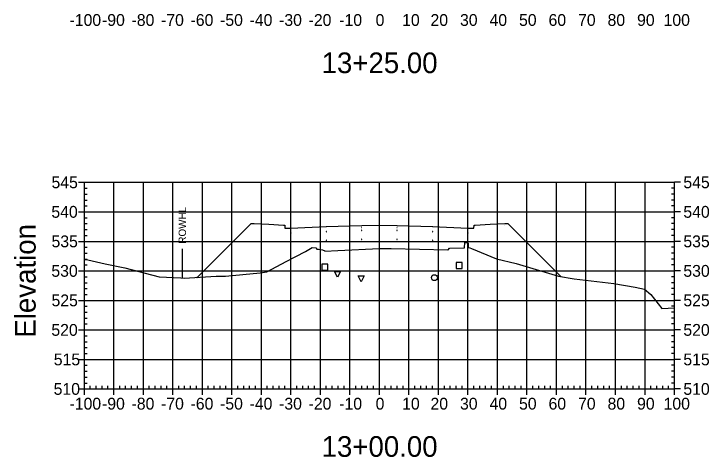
# Model space of a CAD drawing. Extents: x 708103 to 717568, y 374476 to 378707.
# Drawn here: x 708378.1 to 708613.7, y 377251.5 to 377401.7 of the extents above; entities that cross this region are included whole.
import ezdxf

# ---------------------------------------------------------------- set-up
doc = ezdxf.new("R2010")
doc.units = 0
for name, color, linetype in [('1', 7, 'Continuous'), ('10', 7, 'Continuous'), ('13', 7, 'Continuous'), ('14', 7, 'Continuous'), ('22', 7, 'Continuous'), ('4', 7, 'Continuous'), ('57', 7, 'Continuous'), ('60', 7, 'Continuous'), ('Existing', 7, 'Continuous'), ('XS_Right_of_Way', 7, 'Continuous')]:
    doc.layers.add(name, color=color, linetype=linetype)

msp = doc.modelspace()

# ---------------------------------------------------------------- linework, layer by layer
for points in [[(708471.93, 377327.43), (708472.03, 377327.43), (708472.03, 377327.53), (708471.93, 377327.53)], [(708483.93, 377327.91), (708484.03, 377327.91), (708484.03, 377328.01), (708483.93, 377328.01)], [(708495.93, 377329.27), (708496.03, 377329.27), (708496.03, 377329.37), (708495.93, 377329.37)], [(708495.93, 377328.27), (708496.03, 377328.27), (708496.03, 377328.37), (708495.93, 377328.37)], [(708501.93, 377329.39), (708502.03, 377329.39), (708502.03, 377329.49), (708501.93, 377329.49)], [(708501.93, 377328.39), (708502.03, 377328.39), (708502.03, 377328.49), (708501.93, 377328.49)], [(708507.93, 377329.27), (708508.03, 377329.27), (708508.03, 377329.37), (708507.93, 377329.37)], [(708507.93, 377328.27), (708508.03, 377328.27), (708508.03, 377328.37), (708507.93, 377328.37)], [(708519.93, 377327.91), (708520.03, 377327.91), (708520.03, 377328.01), (708519.93, 377328.01)], [(708531.93, 377327.43), (708532.03, 377327.43), (708532.03, 377327.53), (708531.93, 377327.53)], [(708483.93, 377324.91), (708484.03, 377324.91), (708484.03, 377325.01), (708483.93, 377325.01)], [(708495.93, 377325.27), (708496.03, 377325.27), (708496.03, 377325.37), (708495.93, 377325.37)], [(708501.93, 377325.39), (708502.03, 377325.39), (708502.03, 377325.49), (708501.93, 377325.49)], [(708507.93, 377325.27), (708508.03, 377325.27), (708508.03, 377325.37), (708507.93, 377325.37)], [(708519.93, 377324.91), (708520.03, 377324.91), (708520.03, 377325.01), (708519.93, 377325.01)], [(708471.93, 377324.43), (708472.03, 377324.43), (708472.03, 377324.53), (708471.93, 377324.53)], [(708531.93, 377324.43), (708532.03, 377324.43), (708532.03, 377324.53), (708531.93, 377324.53)]]:
    msp.add_lwpolyline(points, close=True)
at = {"layer": '1'}
for points in [[(708487.75, 377312.47), (708486.75, 377314.47), (708488.75, 377314.47)], [(708495.78, 377310.91), (708494.78, 377312.91), (708496.78, 377312.91)]]:
    msp.add_lwpolyline(points, close=True, dxfattribs=at)
at = {"layer": '10'}
msp.add_lwpolyline([(708482.52, 377314.86), (708484.52, 377314.86), (708484.52, 377316.86), (708482.52, 377316.86)], close=True, dxfattribs=at)
at = {"layer": '13'}
msp.add_circle((708520.61, 377312.34), 1, dxfattribs=at)
at = {"layer": '14'}
for points in [[(708501.98, 377330.11), (708501.98, 377330.16), (708501.98, 377330.11), (708501.93, 377330.11), (708501.98, 377330.11), (708501.98, 377330.06), (708501.98, 377330.11), (708502.03, 377330.11)], [(708471.98, 377329.15), (708471.98, 377329.2), (708471.98, 377329.15), (708471.93, 377329.15), (708471.98, 377329.15), (708471.98, 377329.1), (708471.98, 377329.15), (708472.03, 377329.15)], [(708483.98, 377329.63), (708483.98, 377329.68), (708483.98, 377329.63), (708483.93, 377329.63), (708483.98, 377329.63), (708483.98, 377329.58), (708483.98, 377329.63), (708484.03, 377329.63)], [(708519.98, 377329.63), (708519.98, 377329.68), (708519.98, 377329.63), (708519.93, 377329.63), (708519.98, 377329.63), (708519.98, 377329.58), (708519.98, 377329.63), (708520.03, 377329.63)], [(708531.98, 377329.15), (708531.98, 377329.2), (708531.98, 377329.15), (708531.93, 377329.15), (708531.98, 377329.15), (708531.98, 377329.1), (708531.98, 377329.15), (708532.03, 377329.15)], [(708440.2, 377312.43), (708440.2, 377312.48), (708440.2, 377312.43), (708440.15, 377312.43), (708440.2, 377312.43), (708440.2, 377312.38), (708440.2, 377312.43), (708440.25, 377312.43)], [(708563.47, 377312.72), (708563.47, 377312.77), (708563.47, 377312.72), (708563.42, 377312.72), (708563.47, 377312.72), (708563.47, 377312.67), (708563.47, 377312.72), (708563.52, 377312.72)]]:
    msp.add_lwpolyline(points, dxfattribs=at)
at = {"layer": '22'}
msp.add_lwpolyline([(708440.2, 377312.43), (708458.48, 377330.71), (708459.48, 377330.67), (708464.48, 377330.47), (708469.48, 377330.07), (708469.9, 377330.07), (708469.98, 377329.07), (708471.98, 377329.15), (708483.98, 377329.63), (708495.98, 377329.99), (708501.98, 377330.11), (708507.98, 377329.99), (708519.98, 377329.63), (708531.98, 377329.15), (708533.98, 377329.07), (708534.07, 377330.07), (708534.48, 377330.07), (708539.48, 377330.47), (708544.48, 377330.67), (708545.48, 377330.71), (708563.47, 377312.72)], dxfattribs=at)
at = {"layer": '4'}
msp.add_lwpolyline([(708528, 377315.44), (708530, 377315.44), (708530, 377317.44), (708528, 377317.44)], close=True, dxfattribs=at)
at = {"layer": '57'}
for p, q in [((708399.98, 377344.63), (708401.98, 377344.63)), ((708401.98, 377344.63), (708601.98, 377344.63)), ((708401.98, 377274.63), (708401.98, 377344.63)), ((708401.98, 377274.63), (708401.98, 377344.63)), ((708411.98, 377274.63), (708411.98, 377344.63)), ((708421.98, 377274.63), (708421.98, 377344.63)), ((708431.98, 377274.63), (708431.98, 377344.63)), ((708441.98, 377274.63), (708441.98, 377344.63)), ((708451.98, 377274.63), (708451.98, 377344.63)), ((708461.98, 377274.63), (708461.98, 377344.63)), ((708471.98, 377274.63), (708471.98, 377344.63)), ((708481.98, 377274.63), (708481.98, 377344.63)), ((708491.98, 377274.63), (708491.98, 377344.63)), ((708501.98, 377274.63), (708501.98, 377344.63)), ((708511.98, 377274.63), (708511.98, 377344.63)), ((708521.98, 377274.63), (708521.98, 377344.63)), ((708531.98, 377274.63), (708531.98, 377344.63)), ((708541.98, 377274.63), (708541.98, 377344.63)), ((708551.98, 377274.63), (708551.98, 377344.63)), ((708561.98, 377274.63), (708561.98, 377344.63)), ((708571.98, 377274.63), (708571.98, 377344.63)), ((708581.98, 377274.63), (708581.98, 377344.63)), ((708591.98, 377274.63), (708591.98, 377344.63)), ((708601.98, 377274.63), (708601.98, 377344.63)), ((708601.98, 377274.63), (708601.98, 377344.63)), ((708603.98, 377344.63), (708601.98, 377344.63)), ((708401.98, 377342.63), (708402.98, 377342.63)), ((708601.98, 377342.63), (708600.98, 377342.63)), ((708401.98, 377340.63), (708402.98, 377340.63)), ((708601.98, 377340.63), (708600.98, 377340.63)), ((708401.98, 377338.63), (708402.98, 377338.63)), ((708601.98, 377338.63), (708600.98, 377338.63)), ((708399.98, 377334.63), (708401.98, 377334.63)), ((708401.98, 377336.63), (708402.98, 377336.63)), ((708401.98, 377334.63), (708601.98, 377334.63)), ((708601.98, 377336.63), (708600.98, 377336.63)), ((708603.98, 377334.63), (708601.98, 377334.63)), ((708401.98, 377332.63), (708402.98, 377332.63)), ((708601.98, 377332.63), (708600.98, 377332.63)), ((708401.98, 377330.63), (708402.98, 377330.63)), ((708601.98, 377330.63), (708600.98, 377330.63)), ((708401.98, 377328.63), (708402.98, 377328.63)), ((708601.98, 377328.63), (708600.98, 377328.63)), ((708401.98, 377326.63), (708402.98, 377326.63)), ((708601.98, 377326.63), (708600.98, 377326.63)), ((708399.98, 377324.63), (708401.98, 377324.63)), ((708401.98, 377324.63), (708601.98, 377324.63)), ((708603.98, 377324.63), (708601.98, 377324.63)), ((708401.98, 377322.63), (708402.98, 377322.63)), ((708401.98, 377320.63), (708402.98, 377320.63)), ((708601.98, 377322.63), (708600.98, 377322.63)), ((708601.98, 377320.63), (708600.98, 377320.63)), ((708401.98, 377318.63), (708402.98, 377318.63)), ((708601.98, 377318.63), (708600.98, 377318.63)), ((708401.98, 377316.63), (708402.98, 377316.63)), ((708601.98, 377316.63), (708600.98, 377316.63)), ((708399.98, 377314.63), (708401.98, 377314.63)), ((708401.98, 377314.63), (708601.98, 377314.63)), ((708603.98, 377314.63), (708601.98, 377314.63)), ((708401.98, 377312.63), (708402.98, 377312.63)), ((708601.98, 377312.63), (708600.98, 377312.63)), ((708401.98, 377310.63), (708402.98, 377310.63)), ((708401.98, 377308.63), (708402.98, 377308.63)), ((708601.98, 377310.63), (708600.98, 377310.63)), ((708601.98, 377308.63), (708600.98, 377308.63)), ((708401.98, 377306.63), (708402.98, 377306.63)), ((708601.98, 377306.63), (708600.98, 377306.63)), ((708399.98, 377304.63), (708401.98, 377304.63)), ((708401.98, 377304.63), (708601.98, 377304.63)), ((708603.98, 377304.63), (708601.98, 377304.63)), ((708401.98, 377302.63), (708402.98, 377302.63)), ((708601.98, 377302.63), (708600.98, 377302.63)), ((708401.98, 377300.63), (708402.98, 377300.63)), ((708601.98, 377300.63), (708600.98, 377300.63)), ((708401.98, 377298.63), (708402.98, 377298.63)), ((708601.98, 377298.63), (708600.98, 377298.63)), ((708399.98, 377294.63), (708401.98, 377294.63)), ((708401.98, 377296.63), (708402.98, 377296.63)), ((708401.98, 377294.63), (708601.98, 377294.63)), ((708601.98, 377296.63), (708600.98, 377296.63)), ((708603.98, 377294.63), (708601.98, 377294.63)), ((708401.98, 377292.63), (708402.98, 377292.63)), ((708601.98, 377292.63), (708600.98, 377292.63)), ((708401.98, 377290.63), (708402.98, 377290.63)), ((708601.98, 377290.63), (708600.98, 377290.63)), ((708401.98, 377288.63), (708402.98, 377288.63)), ((708601.98, 377288.63), (708600.98, 377288.63)), ((708401.98, 377286.63), (708402.98, 377286.63)), ((708601.98, 377286.63), (708600.98, 377286.63)), ((708399.98, 377284.63), (708401.98, 377284.63)), ((708401.98, 377284.63), (708601.98, 377284.63)), ((708401.98, 377282.63), (708402.98, 377282.63)), ((708601.98, 377282.63), (708600.98, 377282.63)), ((708603.98, 377284.63), (708601.98, 377284.63)), ((708401.98, 377280.63), (708402.98, 377280.63)), ((708601.98, 377280.63), (708600.98, 377280.63)), ((708401.98, 377278.63), (708402.98, 377278.63)), ((708601.98, 377278.63), (708600.98, 377278.63)), ((708401.98, 377276.63), (708402.98, 377276.63)), ((708403.98, 377274.63), (708403.98, 377275.63)), ((708405.98, 377274.63), (708405.98, 377275.63)), ((708407.98, 377274.63), (708407.98, 377275.63)), ((708409.98, 377274.63), (708409.98, 377275.63)), ((708413.98, 377274.63), (708413.98, 377275.63)), ((708415.98, 377274.63), (708415.98, 377275.63)), ((708417.98, 377274.63), (708417.98, 377275.63)), ((708419.98, 377274.63), (708419.98, 377275.63)), ((708423.98, 377274.63), (708423.98, 377275.63)), ((708425.98, 377274.63), (708425.98, 377275.63)), ((708427.98, 377274.63), (708427.98, 377275.63)), ((708429.98, 377274.63), (708429.98, 377275.63)), ((708433.98, 377274.63), (708433.98, 377275.63)), ((708435.98, 377274.63), (708435.98, 377275.63)), ((708437.98, 377274.63), (708437.98, 377275.63)), ((708439.98, 377274.63), (708439.98, 377275.63)), ((708443.98, 377274.63), (708443.98, 377275.63)), ((708445.98, 377274.63), (708445.98, 377275.63)), ((708447.98, 377274.63), (708447.98, 377275.63)), ((708449.98, 377274.63), (708449.98, 377275.63)), ((708453.98, 377274.63), (708453.98, 377275.63)), ((708455.98, 377274.63), (708455.98, 377275.63)), ((708457.98, 377274.63), (708457.98, 377275.63)), ((708459.98, 377274.63), (708459.98, 377275.63)), ((708463.98, 377274.63), (708463.98, 377275.63)), ((708465.98, 377274.63), (708465.98, 377275.63)), ((708467.98, 377274.63), (708467.98, 377275.63)), ((708469.98, 377274.63), (708469.98, 377275.63)), ((708473.98, 377274.63), (708473.98, 377275.63)), ((708475.98, 377274.63), (708475.98, 377275.63)), ((708477.98, 377274.63), (708477.98, 377275.63)), ((708479.98, 377274.63), (708479.98, 377275.63)), ((708483.98, 377274.63), (708483.98, 377275.63)), ((708485.98, 377274.63), (708485.98, 377275.63)), ((708487.98, 377274.63), (708487.98, 377275.63)), ((708489.98, 377274.63), (708489.98, 377275.63)), ((708493.98, 377274.63), (708493.98, 377275.63)), ((708495.98, 377274.63), (708495.98, 377275.63)), ((708497.98, 377274.63), (708497.98, 377275.63)), ((708499.98, 377274.63), (708499.98, 377275.63)), ((708503.98, 377274.63), (708503.98, 377275.63)), ((708505.98, 377274.63), (708505.98, 377275.63)), ((708507.98, 377274.63), (708507.98, 377275.63)), ((708509.98, 377274.63), (708509.98, 377275.63)), ((708513.98, 377274.63), (708513.98, 377275.63)), ((708515.98, 377274.63), (708515.98, 377275.63)), ((708517.98, 377274.63), (708517.98, 377275.63)), ((708519.98, 377274.63), (708519.98, 377275.63)), ((708523.98, 377274.63), (708523.98, 377275.63)), ((708525.98, 377274.63), (708525.98, 377275.63)), ((708527.98, 377274.63), (708527.98, 377275.63)), ((708529.98, 377274.63), (708529.98, 377275.63)), ((708533.98, 377274.63), (708533.98, 377275.63)), ((708535.98, 377274.63), (708535.98, 377275.63)), ((708537.98, 377274.63), (708537.98, 377275.63)), ((708539.98, 377274.63), (708539.98, 377275.63)), ((708543.98, 377274.63), (708543.98, 377275.63)), ((708545.98, 377274.63), (708545.98, 377275.63)), ((708547.98, 377274.63), (708547.98, 377275.63)), ((708549.98, 377274.63), (708549.98, 377275.63)), ((708553.98, 377274.63), (708553.98, 377275.63)), ((708555.98, 377274.63), (708555.98, 377275.63)), ((708557.98, 377274.63), (708557.98, 377275.63)), ((708559.98, 377274.63), (708559.98, 377275.63)), ((708563.98, 377274.63), (708563.98, 377275.63)), ((708565.98, 377274.63), (708565.98, 377275.63)), ((708567.98, 377274.63), (708567.98, 377275.63)), ((708569.98, 377274.63), (708569.98, 377275.63)), ((708573.98, 377274.63), (708573.98, 377275.63)), ((708575.98, 377274.63), (708575.98, 377275.63)), ((708577.98, 377274.63), (708577.98, 377275.63)), ((708579.98, 377274.63), (708579.98, 377275.63)), ((708583.98, 377274.63), (708583.98, 377275.63)), ((708585.98, 377274.63), (708585.98, 377275.63)), ((708587.98, 377274.63), (708587.98, 377275.63)), ((708589.98, 377274.63), (708589.98, 377275.63)), ((708593.98, 377274.63), (708593.98, 377275.63)), ((708595.98, 377274.63), (708595.98, 377275.63)), ((708597.98, 377274.63), (708597.98, 377275.63)), ((708599.98, 377274.63), (708599.98, 377275.63)), ((708601.98, 377276.63), (708600.98, 377276.63)), ((708399.98, 377274.63), (708401.98, 377274.63)), ((708401.98, 377274.63), (708601.98, 377274.63)), ((708401.98, 377274.63), (708601.98, 377274.63)), ((708401.98, 377272.63), (708401.98, 377274.63)), ((708411.98, 377272.63), (708411.98, 377274.63)), ((708421.98, 377272.63), (708421.98, 377274.63)), ((708431.98, 377272.63), (708431.98, 377274.63)), ((708441.98, 377272.63), (708441.98, 377274.63)), ((708451.98, 377272.63), (708451.98, 377274.63)), ((708461.98, 377272.63), (708461.98, 377274.63)), ((708471.98, 377272.63), (708471.98, 377274.63)), ((708481.98, 377272.63), (708481.98, 377274.63)), ((708491.98, 377272.63), (708491.98, 377274.63)), ((708501.98, 377272.63), (708501.98, 377274.63)), ((708511.98, 377272.63), (708511.98, 377274.63)), ((708521.98, 377272.63), (708521.98, 377274.63)), ((708531.98, 377272.63), (708531.98, 377274.63)), ((708541.98, 377272.63), (708541.98, 377274.63)), ((708551.98, 377272.63), (708551.98, 377274.63)), ((708561.98, 377272.63), (708561.98, 377274.63)), ((708571.98, 377272.63), (708571.98, 377274.63)), ((708581.98, 377272.63), (708581.98, 377274.63)), ((708591.98, 377272.63), (708591.98, 377274.63)), ((708601.98, 377272.63), (708601.98, 377274.63)), ((708603.98, 377274.63), (708601.98, 377274.63))]:
    msp.add_line(p, q, dxfattribs=at)
at = {"layer": 'Existing'}
msp.add_lwpolyline([(708401.98, 377318.53), (708403.17, 377318.33), (708409.07, 377316.98), (708415.76, 377315.61), (708427.38, 377312.63), (708434.71, 377312.24), (708435.84, 377312.19), (708446.69, 377312.78), (708448.47, 377312.81), (708449.83, 377312.81), (708461.57, 377313.99), (708463.88, 377314.31), (708470.34, 377317.86), (708476.96, 377321.19), (708479.19, 377322.56), (708480.39, 377322.49), (708480.81, 377321.95), (708481.35, 377321.98), (708482.71, 377321.76), (708483.45, 377321.4), (708483.5, 377321.27), (708487.94, 377321.48), (708501.98, 377322.25), (708505.91, 377322.21), (708525.21, 377321.75), (708525.22, 377321.77), (708525.72, 377322.28), (708525.83, 377322.28), (708530.84, 377322.43), (708530.9, 377324.2), (708531.84, 377324.11), (708532.05, 377324.02), (708532.09, 377322.53), (708532.13, 377322.54), (708532.58, 377322.49), (708533.2, 377322.19), (708541.68, 377318.76), (708548.34, 377317.1), (708562.61, 377312.87), (708567.98, 377311.93), (708581.43, 377310.38), (708588.67, 377309.09), (708591.84, 377308.43), (708594.01, 377306.62), (708597.69, 377301.84), (708601.98, 377302.1)], dxfattribs=at)
at = {"layer": 'XS_Right_of_Way'}
msp.add_line((708435.11, 377322.09), (708435.11, 377312.09), dxfattribs=at)

# ---------------------------------------------------------------- texts
at = {"layer": '1'}
for s, p in [('13+25.00', (708482.39, 377381.63)), ('13+00.00', (708482.39, 377251.63))]:
    msp.add_text(s, height=7, dxfattribs=at).set_placement(p)
at = {"layer": '14'}
for p in [(708459.45, 377330.62), (708459.45, 377329.95), (708464.45, 377329.75), (708539.45, 377329.75), (708544.45, 377330.62), (708544.45, 377329.95)]:
    msp.add_text('+', height=0.1, dxfattribs=at).set_placement(p)
at = {"layer": '57'}
for s, p in [('-100', (708396.97, 377397.63)), ('-90', (708407.98, 377397.63)), ('-80', (708417.98, 377397.63)), ('-70', (708427.98, 377397.63)), ('-60', (708437.98, 377397.63)), ('-50', (708447.98, 377397.63)), ('-40', (708457.98, 377397.63)), ('-30', (708467.98, 377397.63)), ('-20', (708477.98, 377397.63)), ('-10', (708488.37, 377397.63)), ('0', (708500.69, 377397.63)), ('10', (708509.68, 377397.63)), ('20', (708519.29, 377397.63)), ('30', (708529.29, 377397.63)), ('40', (708539.29, 377397.63)), ('50', (708549.29, 377397.63)), ('60', (708559.29, 377397.63)), ('70', (708569.29, 377397.63)), ('80', (708579.29, 377397.63)), ('90', (708589.29, 377397.63)), ('100', (708598.28, 377397.63)), ('545', (708390.86, 377342.63)), ('545', (708604.98, 377342.63)), ('540', (708390.81, 377332.63)), ('540', (708604.98, 377332.63)), ('535', (708390.86, 377322.63)), ('535', (708604.98, 377322.63)), ('530', (708390.81, 377312.63)), ('530', (708604.98, 377312.63)), ('525', (708390.86, 377302.63)), ('525', (708604.98, 377302.63)), ('520', (708390.81, 377292.63)), ('520', (708604.98, 377292.63)), ('515', (708391.63, 377282.63)), ('515', (708604.98, 377282.63)), ('510', (708391.58, 377272.63)), ('510', (708604.98, 377272.63)), ('-100', (708396.97, 377267.63)), ('-90', (708407.98, 377267.63)), ('-80', (708417.98, 377267.63)), ('-70', (708427.98, 377267.63)), ('-60', (708437.98, 377267.63)), ('-50', (708447.98, 377267.63)), ('-40', (708457.98, 377267.63)), ('-30', (708467.98, 377267.63)), ('-20', (708477.98, 377267.63)), ('-10', (708488.37, 377267.63)), ('0', (708500.69, 377267.63)), ('10', (708509.68, 377267.63)), ('20', (708519.29, 377267.63)), ('30', (708529.29, 377267.63)), ('40', (708539.29, 377267.63)), ('50', (708549.29, 377267.63)), ('60', (708559.29, 377267.63)), ('70', (708569.29, 377267.63)), ('80', (708579.29, 377267.63)), ('90', (708589.29, 377267.63)), ('100', (708598.28, 377267.63))]:
    msp.add_text(s, height=4, dxfattribs=at).set_placement(p)
at = {"layer": '60'}
msp.add_text('Elevation', height=7, rotation=90, dxfattribs=at).set_placement((708385.48, 377291.99))
at = {"layer": 'XS_Right_of_Way'}
msp.add_text('ROWHL', height=2.5, rotation=90, dxfattribs=at).set_placement((708436.43, 377323.85))

doc.saveas('drawing.dxf')
